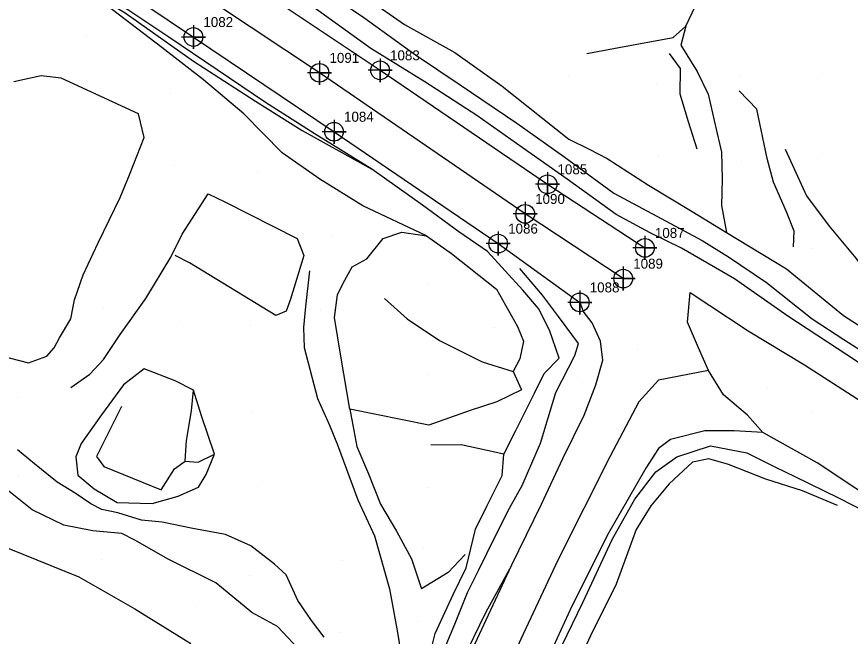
# Model space of a CAD drawing. Extents: x 2062781 to 2066835, y 358981 to 366501.
# Drawn here: x 2063583.6 to 2063792.2, y 360066.6 to 360221.7 of the extents above; entities that cross this region are included whole.
import ezdxf

# ---------------------------------------------------------------- set-up
doc = ezdxf.new("R2010")
doc.units = 0
for name, color, linetype in [('Exist DTM Crownline', 7, 'Continuous'), ('Exist DTM Crownline Cogo Number', 7, 'Continuous'), ('Exist DTM Crownline Cogo Point CELL', 7, 'Continuous'), ('Exist Roads EOP', 7, 'Continuous'), ('Exist Roads EOP Cogo Number', 7, 'Continuous'), ('Exist Roads EOP Cogo Point CELL', 7, 'Continuous'), ('PH Exist DTM Breakline', 7, 'Continuous'), ('PH Exist DTM Point', 7, 'Continuous')]:
    doc.layers.add(name, color=color, linetype=linetype)

msp = doc.modelspace()

# ---------------------------------------------------------------- linework, layer by layer
at = {"layer": 'Exist DTM Crownline'}
msp.add_lwpolyline([(2063735.35, 360156.17), (2063710.81, 360172.37), (2063659.34, 360207.68), (2063633.57, 360224.8), (2063602.4, 360245.95), (2063567.05, 360269.87), (2063530.72, 360294.4), (2063500.97, 360313.02)], dxfattribs=at)
at = {"layer": 'Exist DTM Crownline Cogo Point CELL'}
for points in [[(2063659.34, 360210.68), (2063659.34, 360204.68), (2063659.34, 360207.68), (2063662.34, 360207.68), (2063656.34, 360207.68)], [(2063659.34, 360210.68), (2063659.34, 360204.68), (2063659.34, 360207.68), (2063662.34, 360207.68), (2063656.34, 360207.68)], [(2063659.34, 360210.68), (2063659.34, 360204.68), (2063659.34, 360207.68), (2063662.34, 360207.68), (2063656.34, 360207.68)], [(2063710.81, 360175.37), (2063710.81, 360169.37), (2063710.81, 360172.37), (2063713.81, 360172.37), (2063707.81, 360172.37)], [(2063710.81, 360175.37), (2063710.81, 360169.37), (2063710.81, 360172.37), (2063713.81, 360172.37), (2063707.81, 360172.37)], [(2063710.81, 360175.37), (2063710.81, 360169.37), (2063710.81, 360172.37), (2063713.81, 360172.37), (2063707.81, 360172.37)], [(2063735.35, 360159.17), (2063735.35, 360153.17), (2063735.35, 360156.17), (2063738.35, 360156.17), (2063732.35, 360156.17)], [(2063735.35, 360159.17), (2063735.35, 360153.17), (2063735.35, 360156.17), (2063738.35, 360156.17), (2063732.35, 360156.17)], [(2063735.35, 360159.17), (2063735.35, 360153.17), (2063735.35, 360156.17), (2063738.35, 360156.17), (2063732.35, 360156.17)]]:
    msp.add_lwpolyline(points, dxfattribs=at)
for centre in [(2063659.34, 360207.68), (2063659.34, 360207.68), (2063659.34, 360207.68), (2063710.81, 360172.37), (2063710.81, 360172.37), (2063710.81, 360172.37), (2063735.35, 360156.17), (2063735.35, 360156.17), (2063735.35, 360156.17)]:
    msp.add_circle(centre, 2.34, dxfattribs=at)
at = {"layer": 'Exist Roads EOP'}
for points in [[(2063524.01, 360312.06), (2063537.5, 360301.82), (2063573.41, 360277.22), (2063609.04, 360252.83), (2063638.95, 360232.14), (2063674.5, 360208.31), (2063716.4, 360179.78), (2063740.77, 360163.86)], [(2063484.67, 360282.13), (2063503.12, 360295.41), (2063526.04, 360285.74), (2063567.66, 360257.94), (2063597.61, 360237), (2063627.79, 360216.65), (2063662.98, 360192.94), (2063704.05, 360164.93), (2063724.47, 360150.22)], [(2063724.47, 360150.22), (2063725.31, 360147.99)]]:
    msp.add_lwpolyline(points, dxfattribs=at)
at = {"layer": 'Exist Roads EOP Cogo Point CELL'}
for points in [[(2063627.79, 360219.65), (2063627.79, 360213.65), (2063627.79, 360216.65), (2063630.79, 360216.65), (2063624.79, 360216.65)], [(2063627.79, 360219.65), (2063627.79, 360213.65), (2063627.79, 360216.65), (2063630.79, 360216.65), (2063624.79, 360216.65)], [(2063627.79, 360219.65), (2063627.79, 360213.65), (2063627.79, 360216.65), (2063630.79, 360216.65), (2063624.79, 360216.65)], [(2063674.5, 360211.31), (2063674.5, 360205.31), (2063674.5, 360208.31), (2063677.5, 360208.31), (2063671.5, 360208.31)], [(2063674.5, 360211.31), (2063674.5, 360205.31), (2063674.5, 360208.31), (2063677.5, 360208.31), (2063671.5, 360208.31)], [(2063674.5, 360211.31), (2063674.5, 360205.31), (2063674.5, 360208.31), (2063677.5, 360208.31), (2063671.5, 360208.31)], [(2063662.98, 360195.94), (2063662.98, 360189.94), (2063662.98, 360192.94), (2063665.98, 360192.94), (2063659.98, 360192.94)], [(2063662.98, 360195.94), (2063662.98, 360189.94), (2063662.98, 360192.94), (2063665.98, 360192.94), (2063659.98, 360192.94)], [(2063662.98, 360195.94), (2063662.98, 360189.94), (2063662.98, 360192.94), (2063665.98, 360192.94), (2063659.98, 360192.94)], [(2063716.4, 360182.78), (2063716.4, 360176.78), (2063716.4, 360179.78), (2063719.4, 360179.78), (2063713.4, 360179.78)], [(2063716.4, 360182.78), (2063716.4, 360176.78), (2063716.4, 360179.78), (2063719.4, 360179.78), (2063713.4, 360179.78)], [(2063716.4, 360182.78), (2063716.4, 360176.78), (2063716.4, 360179.78), (2063719.4, 360179.78), (2063713.4, 360179.78)], [(2063704.05, 360167.93), (2063704.05, 360161.93), (2063704.05, 360164.93), (2063707.05, 360164.93), (2063701.05, 360164.93)], [(2063704.05, 360167.93), (2063704.05, 360161.93), (2063704.05, 360164.93), (2063707.05, 360164.93), (2063701.05, 360164.93)], [(2063704.05, 360167.93), (2063704.05, 360161.93), (2063704.05, 360164.93), (2063707.05, 360164.93), (2063701.05, 360164.93)], [(2063740.77, 360166.86), (2063740.77, 360160.86), (2063740.77, 360163.86), (2063743.77, 360163.86), (2063737.77, 360163.86)], [(2063740.77, 360166.86), (2063740.77, 360160.86), (2063740.77, 360163.86), (2063743.77, 360163.86), (2063737.77, 360163.86)], [(2063740.77, 360166.86), (2063740.77, 360160.86), (2063740.77, 360163.86), (2063743.77, 360163.86), (2063737.77, 360163.86)], [(2063724.47, 360153.22), (2063724.47, 360147.22), (2063724.47, 360150.22), (2063727.47, 360150.22), (2063721.47, 360150.22)], [(2063724.47, 360153.22), (2063724.47, 360147.22), (2063724.47, 360150.22), (2063727.47, 360150.22), (2063721.47, 360150.22)], [(2063724.47, 360153.22), (2063724.47, 360147.22), (2063724.47, 360150.22), (2063727.47, 360150.22), (2063721.47, 360150.22)]]:
    msp.add_lwpolyline(points, dxfattribs=at)
for centre in [(2063627.79, 360216.65), (2063627.79, 360216.65), (2063627.79, 360216.65), (2063674.5, 360208.31), (2063674.5, 360208.31), (2063674.5, 360208.31), (2063662.98, 360192.94), (2063662.98, 360192.94), (2063662.98, 360192.94), (2063716.4, 360179.78), (2063716.4, 360179.78), (2063716.4, 360179.78), (2063704.05, 360164.93), (2063704.05, 360164.93), (2063704.05, 360164.93), (2063740.77, 360163.86), (2063740.77, 360163.86), (2063740.77, 360163.86), (2063724.47, 360150.22), (2063724.47, 360150.22), (2063724.47, 360150.22)]:
    msp.add_circle(centre, 2.34, dxfattribs=at)
at = {"layer": 'PH Exist DTM Breakline'}
for points in [[(2063577.19, 360293.41), (2063585.23, 360286.18), (2063597.88, 360277.46), (2063606.98, 360272.09), (2063617.38, 360264.69), (2063627.65, 360258.41), (2063640.33, 360248.2), (2063651.25, 360240.41), (2063661.09, 360233.44), (2063680.63, 360219.82), (2063693.22, 360212.76), (2063705.02, 360204.38), (2063721.71, 360191.11), (2063726.8, 360188.54), (2063731.32, 360186.27), (2063741.67, 360179.59), (2063752.62, 360173.01), (2063761.2, 360167.71), (2063776.17, 360158.65), (2063790.43, 360146.95), (2063802.17, 360139.4), (2063815.68, 360131.03), (2063824.56, 360126.58)], [(2063582.49, 360280.94), (2063597.65, 360271.42), (2063611, 360262.68), (2063628.27, 360249.81), (2063640.04, 360241.93), (2063653.4, 360233.02), (2063670.47, 360221.56), (2063683.35, 360212.21), (2063694.54, 360204.69), (2063708.72, 360195.05), (2063720.46, 360186.75), (2063733.03, 360177.55), (2063743.79, 360171.82), (2063755.12, 360165.71), (2063761.71, 360161.61), (2063771.24, 360155.19), (2063782.62, 360146.14), (2063790.51, 360140.92), (2063795.93, 360137.51), (2063800.3, 360133.81), (2063806.3, 360130.81), (2063816.03, 360124.83), (2063821.39, 360122.01)], [(2063819.45, 360116.39), (2063811.25, 360121.85), (2063800.3, 360130.44), (2063793.75, 360135.48), (2063776.56, 360146.79), (2063763.19, 360156.11), (2063749.95, 360163.83), (2063742.12, 360167.64), (2063733.58, 360172.23), (2063721.29, 360181.03), (2063710.02, 360189.01), (2063698.68, 360197.03), (2063685.67, 360205.45), (2063672.21, 360213.75), (2063657.03, 360224.7), (2063641.65, 360235.06), (2063627.7, 360245.03), (2063612.89, 360255.5), (2063595.88, 360266.73), (2063582.64, 360275.72)], [(2063719.31, 360136.28), (2063716.87, 360143.29), (2063714.17, 360148.72), (2063710.19, 360153.3), (2063701.39, 360162.97), (2063694.17, 360167.9), (2063685.14, 360174.56), (2063672.4, 360183.58), (2063658.02, 360192.47), (2063645.83, 360200.23), (2063621.63, 360216.65), (2063611.37, 360223.49), (2063601.24, 360229.89), (2063589.58, 360237.82), (2063577.71, 360245.01), (2063567.81, 360250.48), (2063562.98, 360254.7), (2063560.19, 360254.76), (2063557.48, 360251.84), (2063556.71, 360248.34), (2063565.76, 360235.08), (2063576.8, 360220.8)], [(2063686.08, 360166.86), (2063670.21, 360174.42), (2063659.43, 360181.1), (2063649.96, 360187.65), (2063640.4, 360197.4), (2063630.33, 360205.91), (2063619.89, 360214.01), (2063607.58, 360223.45), (2063594.75, 360232.33), (2063610.67, 360222.7), (2063627.81, 360210.64), (2063643.29, 360200.6), (2063655.01, 360193.23), (2063672.4, 360183.58)], [(2063726.21, 360212.55), (2063734.23, 360214), (2063747.83, 360216.56), (2063751, 360219.36), (2063754.98, 360227.84)], [(2063751, 360219.36), (2063749.75, 360214.6), (2063753.83, 360208), (2063756.61, 360202.3), (2063758.36, 360194.67), (2063759.92, 360187.85), (2063760.09, 360181.08), (2063759.91, 360174.48), (2063761.2, 360167.71)], [(2063753.84, 360188.55), (2063751.7, 360195.41), (2063749.62, 360202.35), (2063749.64, 360208.8), (2063746.93, 360212.48)], [(2063579.41, 360136.93), (2063586.55, 360135.07), (2063591.11, 360136.79), (2063592.96, 360138.81), (2063594.27, 360141.33), (2063597.08, 360146.12), (2063598.05, 360150.9), (2063600.17, 360157.1), (2063603.97, 360165.16), (2063609.43, 360176.46), (2063611.83, 360182.13), (2063615.47, 360191.51), (2063614.08, 360197.4), (2063594.7, 360206.31), (2063589.72, 360206.97), (2063582.89, 360205.47)], [(2063777.92, 360164.1), (2063778.11, 360168.05), (2063776.22, 360172.86), (2063772.99, 360180.3), (2063771.34, 360186.2), (2063768.76, 360198.55), (2063764.34, 360203.21)], [(2063775.88, 360188.59), (2063781.22, 360176.93), (2063786.92, 360169.32), (2063793.54, 360161.28), (2063801.92, 360150.15)], [(2063597.14, 360128.94), (2063601.87, 360132.25), (2063605.29, 360135.93), (2063609.43, 360142.15), (2063615.9, 360151.19), (2063622.1, 360161.56), (2063624.98, 360167.3), (2063631.45, 360177.43), (2063635.62, 360175.37), (2063653.78, 360166.24), (2063655.46, 360161.96), (2063652.06, 360151.04), (2063651, 360148.05), (2063648.43, 360146.9), (2063626.85, 360160.12), (2063623.26, 360161.92)], [(2063709.93, 360128.3), (2063703.75, 360125.31), (2063697.08, 360123.18), (2063686.7, 360119.48), (2063666.91, 360123.53), (2063664.68, 360136.76), (2063663.11, 360146.47), (2063663.82, 360152.08), (2063665.2, 360154.85), (2063667.51, 360159.11), (2063671.22, 360161.13), (2063675.3, 360166.19), (2063679.92, 360167.82), (2063686.08, 360166.86), (2063692.35, 360162.42), (2063703.65, 360153.49), (2063708.86, 360144.19), (2063710.37, 360140.53), (2063709.44, 360136.12), (2063707.84, 360132.96), (2063709.93, 360128.3)], [(2063656.87, 360158.12), (2063655.86, 360149.16), (2063655.35, 360143.92), (2063655.52, 360138.91), (2063658.83, 360126.17), (2063661.86, 360119.52), (2063663.88, 360114.56), (2063668.96, 360100.78), (2063673.12, 360091.76), (2063676.86, 360078.48), (2063678.87, 360067.56), (2063680.01, 360060.31), (2063681.17, 360055.33), (2063682.24, 360049.65)], [(2063684.3, 360047.69), (2063688.48, 360058.31), (2063693.23, 360069.66), (2063696.4, 360077.6), (2063699.16, 360083.11), (2063703.29, 360091.63), (2063706.88, 360098.7), (2063710.02, 360104.41), (2063714.66, 360114.99), (2063718.47, 360127.69), (2063723.23, 360136.94), (2063724.17, 360139.95), (2063719.11, 360146.68), (2063715.17, 360152.01), (2063709.46, 360158.7)], [(2063770.3, 360117.62), (2063766.42, 360122.02), (2063760.42, 360127.1), (2063756.65, 360133.19), (2063754.19, 360138.83), (2063751.43, 360145.25), (2063752.06, 360152.68)], [(2063752.06, 360152.68), (2063766.64, 360143.06), (2063780.71, 360134.55), (2063797.55, 360123.72), (2063812.2, 360114.5)], [(2063675.64, 360151.18), (2063681.31, 360146.11), (2063689.36, 360140.66), (2063700.04, 360135.31), (2063707.84, 360132.96)], [(2063587.49, 359833.14), (2063599.49, 359859.65), (2063613.27, 359887.94), (2063621.21, 359903.91), (2063627.81, 359918.84), (2063638.45, 359940.88), (2063652.8, 359969.31), (2063663.28, 359991.27), (2063674.14, 360013.35), (2063683.6, 360032.22), (2063691.34, 360049.06), (2063698.25, 360064.65), (2063707.35, 360084.35), (2063714.91, 360099.74), (2063720.26, 360111.11), (2063725.56, 360122.01), (2063728.5, 360129.61), (2063730.25, 360135.8), (2063729.64, 360140.5), (2063727.59, 360145.12), (2063725.31, 360147.99)], [(2063655.22, 360062.21), (2063648.83, 360069.07), (2063642.41, 360072.62), (2063633.39, 360080.05), (2063621.45, 360085.93), (2063613.11, 360090.67), (2063609.88, 360092.34), (2063605.28, 360092.75), (2063602.58, 360093.02), (2063595.34, 360094.49), (2063587.42, 360098.33), (2063580.33, 360104.01), (2063570.12, 360112.03), (2063561.15, 360117.9), (2063548.49, 360125.77), (2063541.1, 360131.72), (2063532.41, 360136.2), (2063526.53, 360139.65), (2063522.1, 360143.72), (2063520.28, 360147.13)], [(2063683.16, 360048.97), (2063684.48, 360054.44), (2063686.85, 360061.7), (2063688.31, 360067.35), (2063692.75, 360077.11), (2063696.03, 360083.79), (2063698.36, 360093.48), (2063701.25, 360099.25), (2063705.09, 360106.89), (2063705.5, 360112.27), (2063708.44, 360118.16), (2063713.14, 360127.53), (2063715.57, 360132.38), (2063719.31, 360136.28)], [(2063756.65, 360133.19), (2063744.17, 360130.78), (2063739.26, 360125.34), (2063731.99, 360111.57), (2063718.96, 360085.71), (2063709.75, 360065.91), (2063703.15, 360051.47), (2063696.11, 360034.28), (2063683.95, 360010.62), (2063675.02, 359992.25), (2063665.35, 359973.83), (2063652.81, 359949.54), (2063644.76, 359932.71), (2063638.2, 359919.18), (2063631.99, 359905.11), (2063623.78, 359888.73), (2063617.45, 359876.1), (2063605.67, 359852.21), (2063593.4, 359824.68)], [(2063615.5, 360133.61), (2063610.28, 360129.57), (2063604.75, 360122.1), (2063599.74, 360114.89), (2063598.36, 360111.55), (2063598.87, 360107.01), (2063602.97, 360103.52), (2063608.75, 360100.11), (2063617.45, 360099.88), (2063623.97, 360101.69), (2063629.07, 360104.01), (2063631.01, 360107.14), (2063633.08, 360112.22), (2063629.83, 360121.85), (2063627.82, 360128.28), (2063623.25, 360130.57)], [(2063623.25, 360130.57), (2063615.5, 360133.61)], [(2063609.76, 360124.17), (2063603.55, 360111.61), (2063605.37, 360109.16), (2063619.76, 360103.3), (2063623.07, 360108.55), (2063625.74, 360110.45), (2063626.03, 360115.62), (2063627.27, 360123.09), (2063627.82, 360128.28)], [(2063499.67, 360125.26), (2063502.54, 360120.35), (2063511.27, 360114.48), (2063527.41, 360108.25), (2063544.28, 360101.44), (2063556.45, 360095.81), (2063572.73, 360092.15), (2063585.13, 360087.2), (2063599.08, 360081.53), (2063613.12, 360073.48), (2063627.12, 360064.87)], [(2063666.91, 360123.53), (2063668.7, 360114.19), (2063671.59, 360107.31), (2063674.57, 360099.68), (2063678.64, 360092.96), (2063682.4, 360086.03), (2063684.86, 360078.53)], [(2063770.3, 360117.62), (2063763.12, 360118.07), (2063755.76, 360118.07), (2063747.16, 360115.87), (2063744.21, 360113.64), (2063741.02, 360108.73), (2063731.63, 360092.49), (2063722.48, 360074.19), (2063712.43, 360052.18), (2063708.65, 360043.85), (2063700.6, 360026.79), (2063694.54, 360014.31), (2063685.86, 359996.2), (2063679.86, 359983.42), (2063669.35, 359962.17), (2063656.71, 359937.92), (2063648.73, 359921.5), (2063642.32, 359907.18), (2063634.1, 359889.66), (2063621, 359864.09), (2063610.79, 359842.84), (2063599.31, 359818.23)], [(2063802.94, 360097.35), (2063783.87, 360110.1), (2063770.3, 360117.62)], [(2063675.46, 359961.46), (2063684.16, 359987.38), (2063686.23, 359993.72), (2063690.49, 360002.24), (2063696.3, 360013.83), (2063701.61, 360024.44), (2063705.93, 360033.14), (2063711.6, 360046.19), (2063718.75, 360061.66), (2063725.22, 360075.06), (2063732.6, 360090.88), (2063738.25, 360100.95), (2063743.54, 360107.84), (2063748.73, 360111.58), (2063757.18, 360114.35), (2063766.3, 360112.57), (2063773.49, 360108.99), (2063778.3, 360106.62), (2063789.23, 360101.29), (2063796.4, 360097.59), (2063807.18, 360090.44)], [(2063705.5, 360112.27), (2063701.28, 360113.14), (2063694.8, 360114.56), (2063687.22, 360114.5)], [(2063660.5, 360066.42), (2063657.32, 360070.63), (2063653.95, 360075.62), (2063651.04, 360082.04), (2063648.12, 360084.72), (2063642.14, 360089.32), (2063635.79, 360092.08), (2063627.64, 360093.63), (2063620.01, 360095.22), (2063614.77, 360095.75), (2063608.84, 360097.57), (2063604.91, 360098.39), (2063602.15, 360099.77), (2063598.2, 360102.46), (2063593.72, 360105.26), (2063588.01, 360109.79), (2063583.76, 360113.35)], [(2063625.74, 360110.45), (2063628.98, 360110.22), (2063633.08, 360112.22)], [(2063788.97, 360099.34), (2063780.22, 360103.09), (2063771.04, 360106), (2063761.69, 360109.65), (2063756.8, 360111.03), (2063752.72, 360110.2), (2063746.82, 360104.79), (2063742.23, 360099.27), (2063738.6, 360093.37), (2063733.59, 360079.71), (2063727.14, 360066.77), (2063719.47, 360050.17), (2063713.49, 360038.09), (2063709.76, 360029.92), (2063709.5, 360028.01), (2063708.29, 360025.61), (2063707.04, 360023.11), (2063701.95, 360012.88)], [(2063695.83, 360087.08), (2063691.54, 360082.63), (2063684.86, 360078.53)], [(2063707.35, 360084.35), (2063700.86, 360072.55), (2063694.95, 360060.29), (2063689.65, 360047.99), (2063687.03, 360042.37), (2063684.55, 360037.43), (2063680.76, 360029.87), (2063676.1, 360020.57), (2063670.98, 360009.89), (2063665.62, 359998.65), (2063660.27, 359987.21), (2063654.64, 359975.47), (2063650.45, 359966.35), (2063638.45, 359940.88)]]:
    msp.add_lwpolyline(points, dxfattribs=at)
at = {"layer": 'PH Exist DTM Point'}
for p, q in [((2063601.02, 360217.09), (2063601.02, 360217.09)), ((2063721.59, 360206.9), (2063721.59, 360206.9)), ((2063764.32, 360207.06), (2063764.32, 360207.06)), ((2063783.92, 360206.29), (2063783.92, 360206.29)), ((2063743.69, 360204.97), (2063743.69, 360204.97)), ((2063622.06, 360202.41), (2063622.06, 360202.41)), ((2063744.21, 360186.88), (2063744.21, 360186.88)), ((2063764.96, 360185.6), (2063764.96, 360185.6)), ((2063784, 360186.31), (2063784, 360186.31)), ((2063623.07, 360184.6), (2063623.07, 360184.6)), ((2063643.87, 360182.85), (2063643.87, 360182.85)), ((2063662.41, 360166.66), (2063662.41, 360166.66)), ((2063782.63, 360163.72), (2063782.63, 360163.72)), ((2063686.45, 360154.99), (2063686.45, 360154.99)), ((2063605.3, 360148.85), (2063605.3, 360148.85)), ((2063659.68, 360148.41), (2063659.68, 360148.41)), ((2063624.28, 360145.35), (2063624.28, 360145.35)), ((2063642.16, 360144.35), (2063642.16, 360144.35)), ((2063703.17, 360143.98), (2063703.17, 360143.98)), ((2063738.84, 360138.35), (2063738.84, 360138.35)), ((2063686.34, 360132.3), (2063686.34, 360132.3)), ((2063723.94, 360131.4), (2063723.94, 360131.4)), ((2063771.52, 360128.81), (2063771.52, 360128.81)), ((2063583.78, 360126.46), (2063583.78, 360126.46)), ((2063642.53, 360122.85), (2063642.53, 360122.85)), ((2063782.64, 360122.56), (2063782.64, 360122.56)), ((2063584.09, 360106.64), (2063584.09, 360106.64)), ((2063645.17, 360105.36), (2063645.17, 360105.36)), ((2063686.71, 360103.95), (2063686.71, 360103.95)), ((2063685.37, 360088.87), (2063685.37, 360088.87)), ((2063604.77, 360085.86), (2063604.77, 360085.86)), ((2063664.98, 360085.73), (2063664.98, 360085.73)), ((2063641.76, 360081.9), (2063641.76, 360081.9)), ((2063628.33, 360074.08), (2063628.33, 360074.08)), ((2063683.84, 360070.4), (2063683.84, 360070.4)), ((2063664.69, 360067.69), (2063664.69, 360067.69))]:
    msp.add_line(p, q, dxfattribs=at)

# ---------------------------------------------------------------- texts
at = {"layer": 'Exist DTM Crownline Cogo Number'}
for s, p in [('1091', (2063661.84, 360210.18)), ('1091', (2063661.84, 360210.18)), ('1091', (2063661.84, 360210.18)), ('1090', (2063713.31, 360174.87)), ('1090', (2063713.31, 360174.87)), ('1090', (2063713.31, 360174.87)), ('1089', (2063737.85, 360158.67)), ('1089', (2063737.85, 360158.67)), ('1089', (2063737.85, 360158.67))]:
    msp.add_text(s, height=2.5, dxfattribs=at).set_placement(p)
at = {"layer": 'Exist Roads EOP Cogo Number'}
for s, p in [('1082', (2063630.29, 360219.15)), ('1082', (2063630.29, 360219.15)), ('1082', (2063630.29, 360219.15)), ('1083', (2063677, 360210.81)), ('1083', (2063677, 360210.81)), ('1083', (2063677, 360210.81)), ('1084', (2063665.48, 360195.44)), ('1084', (2063665.48, 360195.44)), ('1084', (2063665.48, 360195.44)), ('1085', (2063718.9, 360182.28)), ('1085', (2063718.9, 360182.28)), ('1085', (2063718.9, 360182.28)), ('1086', (2063706.55, 360167.43)), ('1086', (2063706.55, 360167.43)), ('1086', (2063706.55, 360167.43)), ('1087', (2063743.27, 360166.36)), ('1087', (2063743.27, 360166.36)), ('1087', (2063743.27, 360166.36)), ('1088', (2063726.97, 360152.72)), ('1088', (2063726.97, 360152.72)), ('1088', (2063726.97, 360152.72))]:
    msp.add_text(s, height=2.5, dxfattribs=at).set_placement(p)

doc.saveas('drawing.dxf')
